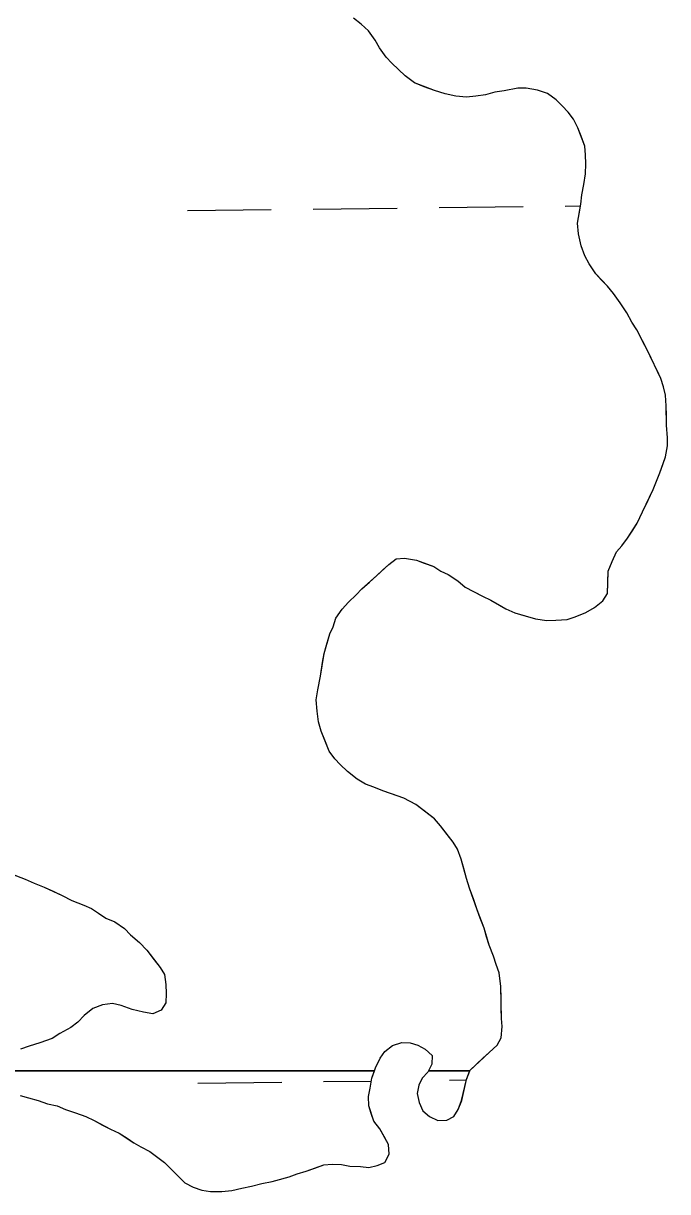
# Model space of a CAD drawing. Extents: x 3694830 to 3732949, y 415201 to 440970.
# Drawn here: x 3730291.8 to 3730537.5, y 423765.7 to 424211.1 of the extents above; entities that cross this region are included whole.
import ezdxf

# ---------------------------------------------------------------- set-up
doc = ezdxf.new("R2010")
doc.units = 0
doc.layers.add('V-TOPO-SHOR', color=7, linetype='Continuous')
doc.layers.add('V-WETL-SWMP', color=7, linetype='Continuous')

msp = doc.modelspace()

# ---------------------------------------------------------------- linework, layer by layer
at = {"layer": 'V-TOPO-SHOR'}
for points in [[(3730504.34, 424142.12), (3730504.71, 424145.74), (3730505.54, 424149.6), (3730506.13, 424153.68), (3730506.27, 424157.53), (3730506.2, 424160.91), (3730505.9, 424164.29), (3730504.47, 424168.1), (3730503.27, 424171.24), (3730501.62, 424174.6), (3730499.53, 424177.26), (3730497.22, 424179.7), (3730494.91, 424181.91), (3730491.7, 424184.33), (3730487.83, 424185.6), (3730483.52, 424186.41), (3730480.36, 424186.34), (3730475.18, 424185.33), (3730471.58, 424184.8), (3730467.99, 424183.82), (3730464.38, 424183.29), (3730460.78, 424182.99), (3730456.7, 424183.36), (3730452.62, 424184.17), (3730448.52, 424185.44), (3730444.65, 424186.94), (3730441.01, 424188.45), (3730437.33, 424191.08), (3730434.8, 424193.51), (3730432.26, 424195.94), (3730430.18, 424198.16), (3730427.62, 424201.72), (3730425.98, 424204.62), (3730423.42, 424208.18), (3730420.65, 424210.83), (3730417.67, 424213.03)], [(3730448.53, 423907.8), (3730444.62, 423910.88), (3730441.41, 423913.3), (3730436.84, 423915.68), (3730432.52, 423917.17), (3730428.87, 423918.45), (3730425.45, 423919.96), (3730422.27, 423921.02), (3730419.06, 423922.99), (3730415.39, 423925.85), (3730412.62, 423928.5), (3730410.54, 423930.72), (3730408.45, 423933.61), (3730406.78, 423937.86), (3730405.35, 423941.22), (3730404.37, 423944.82), (3730403.83, 423948.87), (3730403.52, 423953.16), (3730404.11, 423957.01), (3730405.13, 423962.23), (3730405.92, 423967.44), (3730406.53, 423970.84), (3730407.37, 423974.02), (3730408.63, 423978.34), (3730409.93, 423981.08), (3730410.99, 423984.27), (3730413.4, 423987.71), (3730415.83, 423990.47), (3730418.71, 423993.24), (3730420.92, 423995.54), (3730423.8, 423998.09), (3730426.46, 424000.41), (3730428.9, 424002.72), (3730431.11, 424004.8), (3730434.01, 424006.89), (3730437.16, 424007.18), (3730441.7, 424006.38), (3730444.66, 424005.31), (3730448.3, 424004.03), (3730451.05, 424002.28), (3730453.78, 424000.99), (3730457.45, 423998.58), (3730460.21, 423996.15), (3730463.18, 423994.63), (3730466.84, 423992.68), (3730470.03, 423991.16), (3730472.77, 423989.64), (3730475.75, 423987.9), (3730479.17, 423986.39), (3730483.49, 423985.12), (3730487.12, 423984.07), (3730491.43, 423983.48), (3730494.82, 423983.55), (3730499.1, 423983.87), (3730502.25, 423984.84), (3730506.28, 423986.51), (3730509.63, 423988.39), (3730512.74, 423990.94), (3730514.48, 423993.69), (3730514.63, 423997.53), (3730514.75, 424002.28), (3730516.26, 424005.92), (3730517.99, 424009.57), (3730519.97, 424011.88), (3730522.17, 424014.86), (3730524.14, 424017.84), (3730525.89, 424020.59), (3730527.83, 424024.92), (3730530, 424029.26), (3730531.94, 424033.36), (3730533.23, 424036.55), (3730534.52, 424039.74), (3730535.58, 424042.93), (3730536.65, 424045.89), (3730537.46, 424049.97), (3730537.4, 424053.13), (3730537.07, 424057.87), (3730536.99, 424061.71), (3730536.91, 424065.32), (3730536.6, 424069.38), (3730535.86, 424072.53), (3730534.89, 424075.67), (3730533.47, 424078.81), (3730531.58, 424082.6), (3730529.92, 424086.18), (3730527.8, 424090.21), (3730525.68, 424094.23), (3730523.81, 424097.12), (3730521.93, 424100.7), (3730519.37, 424104.49), (3730516.81, 424108.04), (3730514.49, 424110.93), (3730512.18, 424113.37), (3730510.1, 424115.59), (3730507.53, 424119.37), (3730505.88, 424122.5), (3730504.45, 424126.31), (3730503.45, 424130.81), (3730503.14, 424134.87), (3730503.74, 424138.49), (3730504.34, 424142.12)], [(3730307.87, 423797.06), (3730311.74, 423795.79), (3730315.61, 423794.29), (3730318.81, 423792.77), (3730322, 423791.04), (3730324.98, 423789.52), (3730328.4, 423788.01), (3730331.37, 423786.04), (3730333.9, 423784.28), (3730336.64, 423782.76), (3730340.06, 423781.03), (3730342.59, 423779.04), (3730345.58, 423776.85), (3730348.34, 423774.2), (3730350.88, 423771.54), (3730353.42, 423769.11), (3730356.62, 423767.37), (3730359.81, 423766.31), (3730363.21, 423765.7), (3730367.5, 423765.79), (3730371.33, 423766.1), (3730375.15, 423767.08), (3730378.75, 423767.84), (3730382.79, 423768.83), (3730386.62, 423769.59), (3730389.54, 423770.33), (3730393.14, 423771.3), (3730396.27, 423772.5), (3730399.64, 423773.48), (3730403, 423774.68), (3730406.37, 423775.88), (3730409.52, 423776.17), (3730413.14, 423776.02), (3730416.32, 423775.41), (3730420.39, 423775.27), (3730423.56, 423774.89), (3730426.7, 423775.63), (3730429.62, 423776.82), (3730431.35, 423780.02), (3730431.05, 423783.63), (3730429.41, 423786.76), (3730427.76, 423789.66), (3730425.44, 423792.55), (3730424.48, 423795.46), (3730423.51, 423798.38), (3730423.44, 423801.99), (3730424.04, 423805.17), (3730424.64, 423809.02), (3730426.14, 423812.89), (3730427.87, 423816.54), (3730429.62, 423819.07), (3730432.51, 423821.39), (3730436.1, 423822.59), (3730439.27, 423822.43), (3730442.22, 423821.59), (3730444.96, 423820.07), (3730447.73, 423817.64), (3730447.57, 423814.25), (3730446.06, 423811.28), (3730443.84, 423808.98), (3730442.55, 423806.24), (3730441.94, 423803.06), (3730442.69, 423799.69), (3730444.11, 423796.56), (3730446.64, 423794.35), (3730449.83, 423792.84), (3730453.22, 423792.91), (3730455.9, 423794.32), (3730457.65, 423797.07), (3730458.94, 423800.48), (3730459.97, 423805.03), (3730460.8, 423808.43), (3730462.08, 423811.85), (3730464.74, 423814.39), (3730467.18, 423816.7), (3730469.39, 423818.78), (3730472.5, 423821.56), (3730474.02, 423824.3), (3730474.38, 423828.6), (3730474.09, 423831.76), (3730474, 423835.6), (3730473.93, 423839.21), (3730473.83, 423843.95), (3730473.27, 423849.14), (3730472.07, 423852.27), (3730471.1, 423855.41), (3730469.43, 423859.67), (3730468.46, 423862.81), (3730467.48, 423866.18), (3730466.05, 423869.99), (3730464.85, 423873.13), (3730463.41, 423877.39), (3730461.96, 423881.43), (3730460.76, 423885.02), (3730459.77, 423888.83), (3730458.79, 423892.43), (3730457.36, 423896.24), (3730455.72, 423898.92), (3730453.4, 423901.8), (3730450.85, 423905.14), (3730448.53, 423907.8)], [(3730288.59, 423886.34), (3730292.46, 423884.84), (3730295.88, 423883.33), (3730299.75, 423881.83), (3730303.4, 423880.1), (3730306.6, 423878.59), (3730310.25, 423876.63)], [(3730310.25, 423876.63), (3730314.81, 423874.92), (3730317.77, 423873.63), (3730320.52, 423871.88), (3730323.27, 423869.91), (3730326.69, 423868.62), (3730330.36, 423865.99), (3730332.67, 423863.55), (3730336.12, 423860.69), (3730338.89, 423857.81), (3730341.22, 423854.7), (3730344, 423851.14), (3730345.64, 423848.47), (3730346.17, 423844.64), (3730346.25, 423841.25), (3730346.09, 423837.63), (3730344.35, 423834.88), (3730341.21, 423833.46), (3730337.59, 423834.06), (3730333.27, 423835.1), (3730329.17, 423836.6), (3730325.77, 423837.43), (3730321.94, 423836.89), (3730318.35, 423835.46), (3730315.02, 423832.91), (3730312.59, 423830.37), (3730309.92, 423828.28), (3730305.68, 423825.93), (3730302.78, 423824.06), (3730298.07, 423822.38), (3730294.03, 423821.17), (3730290.67, 423819.97)], [(3730290.59, 423802.34), (3730293.77, 423801.51), (3730297.41, 423800.45), (3730301.05, 423799.18), (3730304.68, 423798.35), (3730307.87, 423797.06)]]:
    msp.add_lwpolyline(points, dxfattribs=at)
at = {"layer": 'V-WETL-SWMP'}
for p, q in [((3730420.65, 424210.83), (3730417.67, 424213.03)), ((3730423.42, 424208.18), (3730420.65, 424210.83)), ((3730425.98, 424204.62), (3730423.42, 424208.18)), ((3730427.62, 424201.72), (3730425.98, 424204.62)), ((3730430.18, 424198.16), (3730427.62, 424201.72)), ((3730432.26, 424195.94), (3730430.18, 424198.16)), ((3730437.33, 424191.08), (3730432.26, 424195.94)), ((3730441.01, 424188.45), (3730437.33, 424191.08)), ((3730448.52, 424185.44), (3730441.01, 424188.45)), ((3730452.62, 424184.17), (3730448.52, 424185.44)), ((3730475.18, 424185.33), (3730471.58, 424184.8)), ((3730480.36, 424186.34), (3730475.18, 424185.33)), ((3730483.52, 424186.41), (3730480.36, 424186.34)), ((3730487.83, 424185.6), (3730483.52, 424186.41)), ((3730491.7, 424184.33), (3730487.83, 424185.6)), ((3730456.7, 424183.36), (3730452.62, 424184.17)), ((3730460.77, 424182.99), (3730456.7, 424183.36)), ((3730464.38, 424183.29), (3730460.77, 424182.99)), ((3730467.99, 424183.82), (3730464.38, 424183.29)), ((3730471.58, 424184.8), (3730467.99, 424183.82)), ((3730494.91, 424181.91), (3730491.7, 424184.33)), ((3730497.22, 424179.7), (3730494.91, 424181.91)), ((3730499.53, 424177.26), (3730497.22, 424179.7)), ((3730501.62, 424174.6), (3730499.53, 424177.26)), ((3730503.27, 424171.24), (3730501.62, 424174.6)), ((3730505.9, 424164.29), (3730503.27, 424171.24)), ((3730506.2, 424160.91), (3730505.9, 424164.29)), ((3730506.27, 424157.52), (3730506.2, 424160.91)), ((3730506.13, 424153.68), (3730506.27, 424157.52)), ((3730504.71, 424145.74), (3730505.54, 424149.6)), ((3730505.54, 424149.6), (3730506.13, 424153.68)), ((3730504.34, 424142.12), (3730504.71, 424145.74)), ((3730402.34, 424140.31), (3730434.34, 424140.69)), ((3730450.34, 424140.88), (3730482.34, 424141.26)), ((3730498.34, 424141.45), (3730504.24, 424141.52)), ((3730503.14, 424134.87), (3730504.34, 424142.12)), ((3730354.35, 424139.73), (3730386.34, 424140.12)), ((3730503.45, 424130.81), (3730503.14, 424134.87)), ((3730504.45, 424126.31), (3730503.45, 424130.81)), ((3730505.88, 424122.5), (3730504.45, 424126.31)), ((3730507.53, 424119.37), (3730505.88, 424122.5)), ((3730510.1, 424115.59), (3730507.53, 424119.37)), ((3730514.49, 424110.93), (3730510.1, 424115.59)), ((3730516.81, 424108.05), (3730514.49, 424110.93)), ((3730519.37, 424104.49), (3730516.81, 424108.05)), ((3730521.93, 424100.7), (3730519.37, 424104.49)), ((3730523.81, 424097.12), (3730521.93, 424100.7)), ((3730525.68, 424094.23), (3730523.81, 424097.12)), ((3730529.92, 424086.18), (3730525.68, 424094.23)), ((3730534.89, 424075.67), (3730529.92, 424086.18)), ((3730535.86, 424072.53), (3730534.89, 424075.67)), ((3730536.6, 424069.38), (3730535.86, 424072.53)), ((3730536.91, 424065.32), (3730536.6, 424069.38)), ((3730537.07, 424057.87), (3730536.91, 424065.32)), ((3730537.4, 424053.13), (3730537.07, 424057.87)), ((3730537.46, 424049.97), (3730537.4, 424053.13)), ((3730536.65, 424045.89), (3730537.46, 424049.97)), ((3730534.52, 424039.74), (3730536.65, 424045.89)), ((3730531.94, 424033.36), (3730534.52, 424039.74)), ((3730527.83, 424024.92), (3730531.94, 424033.36)), ((3730525.89, 424020.59), (3730527.83, 424024.92)), ((3730522.17, 424014.86), (3730525.89, 424020.59)), ((3730517.99, 424009.57), (3730519.97, 424011.88)), ((3730519.97, 424011.88), (3730522.17, 424014.86)), ((3730434.01, 424006.89), (3730437.16, 424007.18)), ((3730437.16, 424007.18), (3730441.7, 424006.38)), ((3730516.26, 424005.92), (3730517.99, 424009.57)), ((3730426.46, 424000.41), (3730431.11, 424004.8)), ((3730431.11, 424004.8), (3730434.01, 424006.89)), ((3730441.7, 424006.38), (3730448.3, 424004.03)), ((3730448.3, 424004.03), (3730451.05, 424002.28)), ((3730514.75, 424002.28), (3730516.26, 424005.92)), ((3730420.92, 423995.54), (3730426.46, 424000.41)), ((3730451.05, 424002.28), (3730453.79, 424000.99)), ((3730453.79, 424000.99), (3730457.45, 423998.58)), ((3730457.45, 423998.58), (3730460.21, 423996.15)), ((3730514.48, 423993.69), (3730514.75, 424002.28)), ((3730418.71, 423993.24), (3730420.92, 423995.54)), ((3730460.21, 423996.15), (3730466.84, 423992.68)), ((3730413.4, 423987.71), (3730415.83, 423990.47)), ((3730415.83, 423990.47), (3730418.71, 423993.24)), ((3730466.84, 423992.68), (3730470.03, 423991.16)), ((3730470.03, 423991.16), (3730475.75, 423987.9)), ((3730509.63, 423988.39), (3730512.73, 423990.94)), ((3730512.73, 423990.94), (3730514.48, 423993.69)), ((3730410.99, 423984.27), (3730413.4, 423987.71)), ((3730475.75, 423987.9), (3730479.17, 423986.39)), ((3730479.17, 423986.39), (3730487.13, 423984.07)), ((3730499.1, 423983.87), (3730502.25, 423984.84)), ((3730502.25, 423984.84), (3730506.28, 423986.51)), ((3730506.28, 423986.51), (3730509.63, 423988.39)), ((3730408.63, 423978.34), (3730409.93, 423981.08)), ((3730409.93, 423981.08), (3730410.99, 423984.27)), ((3730487.13, 423984.07), (3730491.43, 423983.48)), ((3730491.43, 423983.48), (3730494.82, 423983.55)), ((3730494.82, 423983.55), (3730499.1, 423983.87)), ((3730406.53, 423970.84), (3730408.63, 423978.34)), ((3730405.13, 423962.23), (3730406.53, 423970.84)), ((3730404.11, 423957.01), (3730405.13, 423962.23)), ((3730403.52, 423953.16), (3730404.11, 423957.01)), ((3730403.83, 423948.87), (3730403.52, 423953.16)), ((3730404.37, 423944.82), (3730403.83, 423948.87)), ((3730405.35, 423941.22), (3730404.37, 423944.82)), ((3730408.45, 423933.61), (3730405.35, 423941.22)), ((3730410.54, 423930.72), (3730408.45, 423933.61)), ((3730412.62, 423928.5), (3730410.54, 423930.72)), ((3730415.39, 423925.85), (3730412.62, 423928.5)), ((3730419.06, 423922.99), (3730415.39, 423925.85)), ((3730422.27, 423921.02), (3730419.06, 423922.99)), ((3730425.46, 423919.96), (3730422.27, 423921.02)), ((3730428.88, 423918.45), (3730425.46, 423919.96)), ((3730436.84, 423915.68), (3730428.88, 423918.45)), ((3730441.41, 423913.3), (3730436.84, 423915.68)), ((3730448.53, 423907.8), (3730441.41, 423913.3)), ((3730450.85, 423905.14), (3730448.53, 423907.8)), ((3730455.72, 423898.92), (3730450.85, 423905.14)), ((3730457.36, 423896.24), (3730455.72, 423898.92)), ((3730458.79, 423892.43), (3730457.36, 423896.24)), ((3730460.76, 423885.02), (3730458.79, 423892.43)), ((3730284.26, 423888.05), (3730292.46, 423884.84)), ((3730292.46, 423884.84), (3730295.88, 423883.33)), ((3730295.88, 423883.33), (3730299.75, 423881.83)), ((3730461.96, 423881.43), (3730460.76, 423885.02)), ((3730299.75, 423881.83), (3730306.6, 423878.59)), ((3730306.6, 423878.59), (3730310.25, 423876.63)), ((3730464.85, 423873.13), (3730461.96, 423881.43)), ((3730310.25, 423876.63), (3730314.81, 423874.92)), ((3730314.81, 423874.92), (3730317.77, 423873.63)), ((3730317.77, 423873.63), (3730320.52, 423871.88)), ((3730320.52, 423871.88), (3730323.27, 423869.91)), ((3730323.27, 423869.91), (3730326.69, 423868.62)), ((3730467.48, 423866.18), (3730464.85, 423873.13)), ((3730326.69, 423868.62), (3730330.36, 423865.99)), ((3730330.36, 423865.99), (3730332.67, 423863.55)), ((3730469.43, 423859.67), (3730467.48, 423866.18)), ((3730332.67, 423863.55), (3730336.12, 423860.69)), ((3730336.12, 423860.69), (3730338.89, 423857.81)), ((3730338.89, 423857.81), (3730344, 423851.14)), ((3730471.1, 423855.41), (3730469.43, 423859.67)), ((3730472.07, 423852.27), (3730471.1, 423855.41)), ((3730473.27, 423849.13), (3730472.07, 423852.27)), ((3730344, 423851.14), (3730345.64, 423848.47)), ((3730345.64, 423848.47), (3730346.17, 423844.64)), ((3730473.83, 423843.95), (3730473.27, 423849.13)), ((3730346.17, 423844.64), (3730346.25, 423841.25)), ((3730474.09, 423831.76), (3730473.83, 423843.95)), ((3730346.25, 423841.25), (3730346.1, 423837.63)), ((3730318.35, 423835.46), (3730315.02, 423832.91)), ((3730321.94, 423836.89), (3730318.35, 423835.46)), ((3730325.77, 423837.43), (3730321.94, 423836.89)), ((3730329.17, 423836.6), (3730325.77, 423837.43)), ((3730333.27, 423835.1), (3730329.17, 423836.6)), ((3730337.59, 423834.06), (3730333.27, 423835.1)), ((3730341.21, 423833.46), (3730337.59, 423834.06)), ((3730344.35, 423834.88), (3730341.21, 423833.46)), ((3730346.1, 423837.63), (3730344.35, 423834.88)), ((3730312.59, 423830.37), (3730309.92, 423828.28)), ((3730315.02, 423832.91), (3730312.59, 423830.37)), ((3730474.38, 423828.6), (3730474.09, 423831.76)), ((3730305.68, 423825.93), (3730302.78, 423824.06)), ((3730309.92, 423828.28), (3730305.68, 423825.93)), ((3730474.02, 423824.3), (3730474.38, 423828.6)), ((3730294.03, 423821.17), (3730290.67, 423819.97)), ((3730298.07, 423822.38), (3730294.03, 423821.17)), ((3730302.78, 423824.06), (3730298.07, 423822.38)), ((3730429.62, 423819.07), (3730432.51, 423821.39)), ((3730432.51, 423821.39), (3730436.1, 423822.59)), ((3730436.1, 423822.59), (3730439.27, 423822.43)), ((3730439.27, 423822.43), (3730442.22, 423821.59)), ((3730442.22, 423821.59), (3730444.96, 423820.07)), ((3730444.96, 423820.07), (3730447.73, 423817.64)), ((3730469.39, 423818.78), (3730472.49, 423821.56)), ((3730472.49, 423821.56), (3730474.02, 423824.3)), ((3730426.14, 423812.89), (3730427.87, 423816.54)), ((3730427.87, 423816.54), (3730429.62, 423819.07)), ((3730447.73, 423817.64), (3730447.57, 423814.25)), ((3730462.08, 423811.85), (3730469.39, 423818.78)), ((3730199.22, 423811.7), (3730425.68, 423811.7)), ((3730425.68, 423811.7), (3730426.14, 423812.89)), ((3730447.57, 423814.25), (3730446.27, 423811.7)), ((3730446.27, 423811.7), (3730462.03, 423811.7)), ((3730462.03, 423811.7), (3730462.08, 423811.85)), ((3730358.31, 423807.08), (3730390.31, 423807.46)), ((3730406.31, 423807.65), (3730424.46, 423807.87)), ((3730454.31, 423808.23), (3730460.77, 423808.3))]:
    msp.add_line(p, q, dxfattribs=at)
msp.add_lwpolyline([(3730290.59, 423802.34), (3730293.77, 423801.51), (3730297.41, 423800.45), (3730301.05, 423799.18), (3730304.68, 423798.35), (3730307.87, 423797.06), (3730311.74, 423795.79), (3730315.61, 423794.29), (3730318.81, 423792.77), (3730324.98, 423789.52), (3730328.4, 423788.01), (3730333.9, 423784.28), (3730336.64, 423782.76), (3730340.06, 423781.03), (3730345.58, 423776.85), (3730353.42, 423769.11), (3730356.62, 423767.37), (3730359.81, 423766.31), (3730363.21, 423765.7), (3730367.5, 423765.79), (3730371.33, 423766.1), (3730375.15, 423767.08), (3730378.75, 423767.84), (3730382.79, 423768.83), (3730386.62, 423769.59), (3730393.13, 423771.3), (3730396.27, 423772.5), (3730399.64, 423773.48), (3730406.37, 423775.88), (3730409.52, 423776.17), (3730413.14, 423776.02), (3730416.32, 423775.41), (3730420.39, 423775.27), (3730423.56, 423774.89), (3730426.7, 423775.63), (3730429.62, 423776.82), (3730431.35, 423780.02), (3730431.05, 423783.63), (3730427.76, 423789.66), (3730425.44, 423792.55), (3730423.51, 423798.38), (3730423.43, 423801.99), (3730424.04, 423805.17), (3730424.64, 423809.02), (3730425.68, 423811.7), (3730199.22, 423811.7)], dxfattribs=at)
msp.add_lwpolyline([(3730446.27, 423811.7), (3730446.05, 423811.28), (3730443.84, 423808.98), (3730442.55, 423806.24), (3730441.94, 423803.06), (3730442.69, 423799.69), (3730444.11, 423796.56), (3730446.64, 423794.35), (3730449.83, 423792.84), (3730453.22, 423792.91), (3730455.9, 423794.32), (3730457.65, 423797.07), (3730458.93, 423800.48), (3730460.8, 423808.43), (3730462.03, 423811.7)], close=True, dxfattribs=at)

doc.saveas('drawing.dxf')
